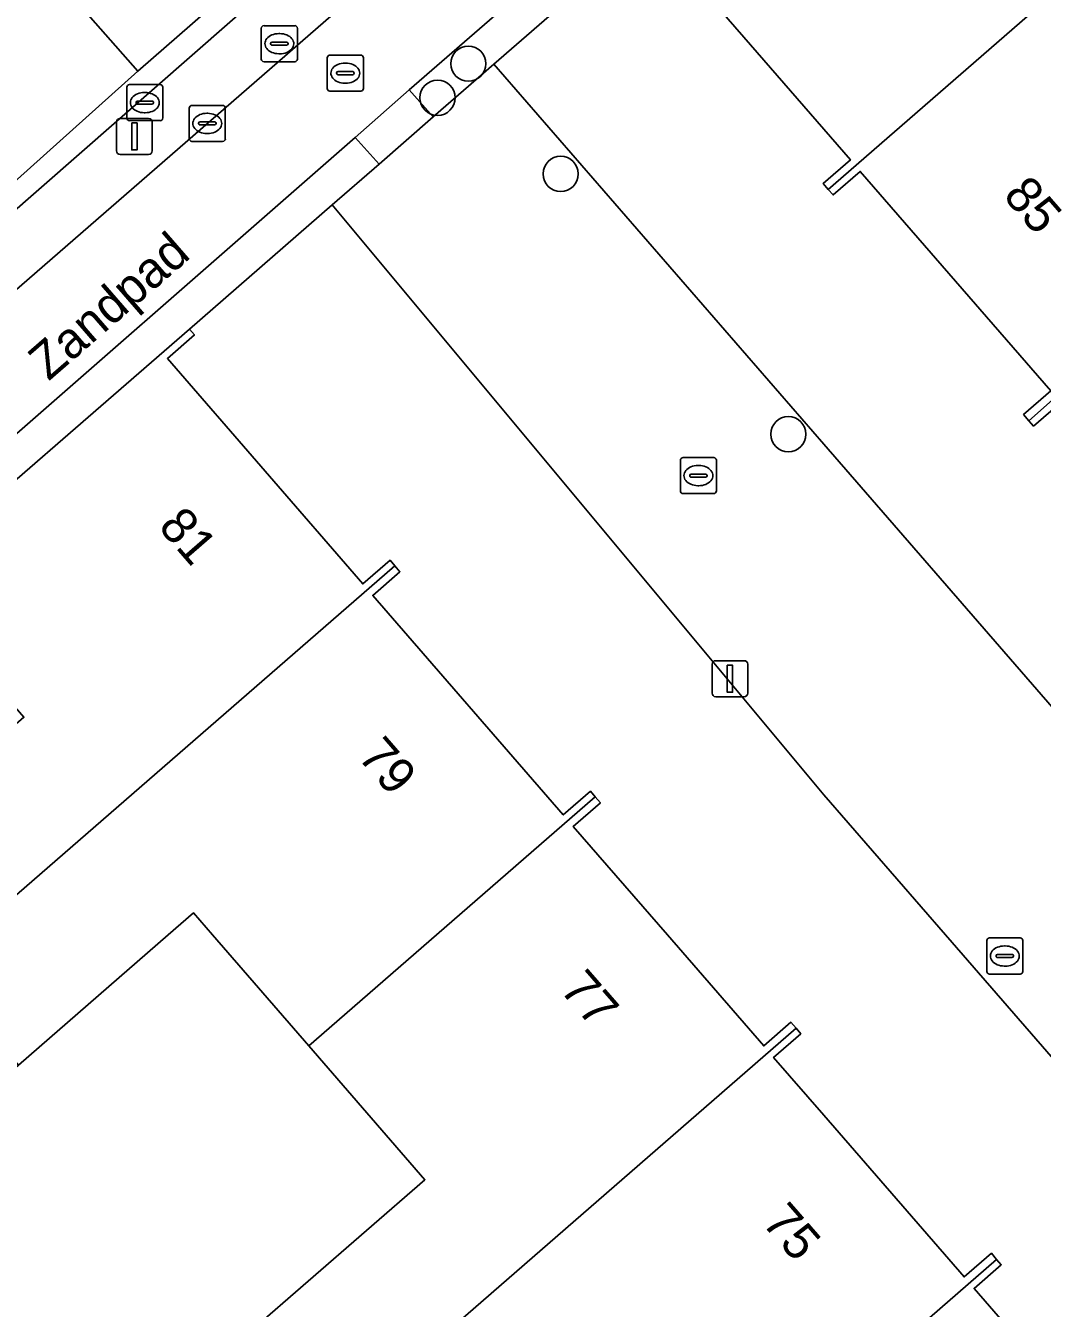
# Model space of a CAD drawing. Extents: x 155887 to 156869, y 383880 to 384678.
# Drawn here: x 156477.84 to 156506.07, y 384239.64 to 384275.23 of the extents above; entities that cross this region are included whole.
import ezdxf

# ---------------------------------------------------------------- set-up
doc = ezdxf.new("R2010")
doc.units = 0
for name, color, linetype in [('IMGEO_Berm_halfverhard', 7, 'Continuous'), ('IMGEO_Boom', 7, 'Continuous'), ('IMGEO_Brandkraan', 7, 'Continuous'), ('IMGEO_Erf', 7, 'Continuous'), ('IMGEO_Fietspad_gesloten', 7, 'Continuous'), ('IMGEO_Groenvoorziening', 7, 'Continuous'), ('IMGEO_Haag', 7, 'Continuous'), ('IMGEO_Kolk', 7, 'Continuous'), ('IMGEO_Lichtmast', 7, 'Continuous'), ('IMGEO_Openbare_ruimte_label', 7, 'Continuous'), ('IMGEO_Pand', 7, 'Continuous'), ('IMGEO_Pand_nummerreeks', 7, 'Continuous'), ('IMGEO_Rijbaan_lokaal_open', 7, 'Continuous'), ('IMGEO_Rioolput', 7, 'Continuous'), ('IMGEO_Voetpad_open', 7, 'Continuous')]:
    doc.layers.add(name, color=color, linetype=linetype)

msp = doc.modelspace()

# ---------------------------------------------------------------- linework, layer by layer
at = {"layer": 'IMGEO_Berm_halfverhard'}
msp.add_lwpolyline([(156498.153, 384288.165), (156497.799, 384288.602), (156497.575, 384288.467), (156480.951, 384273.973), (156475.801, 384269.358), (156476.18, 384268.924)], close=True, dxfattribs=at)
at = {"layer": 'IMGEO_Boom'}
for centre in [(156490.13, 384274.178), (156489.276, 384273.232), (156492.696, 384271.12), (156499.017, 384263.896)]:
    msp.add_circle(centre, 0.489, dxfattribs=at)
at = {"layer": 'IMGEO_Brandkraan'}
for p, q in [((156504.526, 384248.989), (156504.526, 384249.841)), ((156504.601, 384249.915), (156505.453, 384249.915)), ((156505.527, 384249.841), (156505.527, 384248.989)), ((156505.014, 384249.695), (156505.039, 384249.695)), ((156504.785, 384249.409), (156504.785, 384249.421)), ((156505.223, 384249.372), (156504.825, 384249.372)), ((156504.828, 384249.458), (156505.226, 384249.458)), ((156505.037, 384249.135), (156505.012, 384249.135)), ((156505.269, 384249.421), (156505.269, 384249.409)), ((156505.453, 384248.915), (156504.601, 384248.915))]:
    msp.add_line(p, q, dxfattribs=at)
for points in [[(156504.526, 384248.989), (156504.526, 384249.841)], [(156504.601, 384249.915), (156505.453, 384249.915)], [(156505.527, 384249.841), (156505.527, 384248.989)], [(156505.453, 384248.915), (156504.601, 384248.915)]]:
    msp.add_lwpolyline(points, dxfattribs=at)
for centre, radius, start, end in [((156504.603, 384249.839), 0.0765, 91.552, 178.448), ((156504.603, 384249.839), 0.0765, 91.552, 178.448), ((156505.451, 384249.839), 0.0765, 1.552, 88.448), ((156505.451, 384249.839), 0.0765, 1.552, 88.448), ((156504.825, 384249.418), 0.0403, 85.8775, 175.7526), ((156504.822, 384249.408), 0.0366, 178.938, 274.7102), ((156505.226, 384249.415), 0.043, 264.8664, 352.4533), ((156505.23, 384249.42), 0.0386, 1.7309, 96.639), ((156504.603, 384248.991), 0.0765, 181.552, 268.448), ((156504.603, 384248.991), 0.0765, 181.552, 268.448), ((156505.451, 384248.991), 0.0765, 271.552, 358.448), ((156505.451, 384248.991), 0.0765, 271.552, 358.448)]:
    msp.add_arc(centre, radius, start, end, dxfattribs=at)
for centre, major_axis, ratio, start_param, end_param in [((156505.013, 384249.415), (-0.387, 0.002), 0.722429, 4.712389, 7.853982), ((156505.038, 384249.415), (-0.39, 0.002), 0.717154, 1.570796, 4.712389)]:
    msp.add_ellipse(centre, major_axis=major_axis, ratio=ratio, start_param=start_param, end_param=end_param, dxfattribs=at)
at = {"layer": 'IMGEO_Erf'}
for points in [[(156506.58, 384264.777), (156505.825, 384264.122), (156505.697, 384264.269), (156505.549, 384264.439), (156506.305, 384265.095), (156501.015, 384271.19), (156500.259, 384270.534), (156500.123, 384270.691), (156499.983, 384270.852), (156500.738, 384271.508), (156500, 384272.358), (156495.309, 384277.762), (156494.545, 384277.1), (156494.4, 384277.267), (156490.842, 384274.169), (156500, 384263.622), (156511.827, 384250)], [(156519.712, 384231.205), (156503.377, 384250), (156500, 384253.885), (156486.485, 384270.099), (156486.351, 384270.258), (156482.386, 384266.814), (156482.528, 384266.65), (156481.774, 384265.993), (156487.202, 384259.741), (156487.957, 384260.397), (156488.094, 384260.24), (156488.233, 384260.079), (156487.477, 384259.423), (156492.767, 384253.33), (156493.522, 384253.986), (156493.656, 384253.832), (156493.798, 384253.668), (156493.043, 384253.013), (156495.659, 384250), (156498.332, 384246.92), (156499.087, 384247.576), (156499.231, 384247.41), (156499.363, 384247.258), (156498.608, 384246.602), (156500, 384244.999), (156503.898, 384240.509), (156504.653, 384241.164), (156504.799, 384240.996), (156504.929, 384240.846), (156504.174, 384240.191), (156509.463, 384234.099)]]:
    msp.add_lwpolyline(points, dxfattribs=at)
msp.add_lwpolyline([(156479.114, 384234.691), (156484.066, 384238.989), (156488.927, 384243.208), (156485.703, 384246.922), (156483.032, 384250), (156482.503, 384250.609), (156481.801, 384250), (156477.64, 384246.388), (156472.69, 384242.092), (156475.895, 384238.399)], close=True, dxfattribs=at)
at = {"layer": 'IMGEO_Fietspad_gesloten'}
for points in [[(156648.55, 384416.417), (156603.807, 384377.588), (156601.828, 384375.893), (156557.079, 384337.043), (156554.933, 384335.268), (156551.774, 384332.513), (156513.461, 384299.101), (156507.808, 384294.187), (156504.978, 384291.727), (156500, 384287.4), (156473.684, 384264.525)], [(156475.218, 384261.843), (156486.985, 384272.131), (156488.489, 384273.45), (156500, 384283.446), (156507.78, 384290.202), (156508.941, 384291.208), (156509.588, 384291.772), (156511.459, 384293.409), (156514.691, 384296.154), (156515.48, 384296.862), (156553.811, 384330.161), (156554.603, 384330.849), (156557.035, 384332.96), (156558.966, 384334.66)]]:
    msp.add_lwpolyline(points, dxfattribs=at)
at = {"layer": 'IMGEO_Groenvoorziening'}
for points in [[(156500, 384282.129), (156502.368, 384284.184), (156508.433, 384289.454), (156507.78, 384290.202), (156500, 384283.446), (156488.489, 384273.45), (156489.152, 384272.701), (156490.842, 384274.169), (156494.4, 384277.267), (156495.163, 384277.931)], [(156474.433, 384259.907), (156482.386, 384266.814), (156486.351, 384270.258), (156487.652, 384271.39), (156486.985, 384272.131), (156475.218, 384261.843), (156461.558, 384250), (156450.764, 384240.642), (156451.452, 384239.846), (156453.061, 384241.329), (156456.692, 384244.48), (156463.052, 384250), (156464.634, 384251.373)]]:
    msp.add_lwpolyline(points, close=True, dxfattribs=at)
msp.add_lwpolyline([(156472.862, 384265.528), (156476.429, 384268.53), (156476.18, 384268.924), (156475.801, 384269.358), (156480.951, 384273.973), (156479.021, 384276.176)], dxfattribs=at)
at = {"layer": 'IMGEO_Haag'}
for points in [[(156500, 384282.129), (156502.368, 384284.184), (156508.433, 384289.454), (156507.78, 384290.202), (156500, 384283.446), (156488.489, 384273.45), (156489.152, 384272.701), (156490.842, 384274.169), (156494.4, 384277.267), (156495.163, 384277.931)], [(156474.433, 384259.907), (156482.386, 384266.814), (156486.351, 384270.258), (156487.652, 384271.39), (156486.985, 384272.131), (156475.218, 384261.843), (156461.558, 384250), (156450.764, 384240.642), (156451.452, 384239.846), (156453.061, 384241.329), (156456.692, 384244.48), (156463.052, 384250), (156464.634, 384251.373)]]:
    msp.add_lwpolyline(points, close=True, dxfattribs=at)
at = {"layer": 'IMGEO_Kolk'}
for p, q in [((156480.648, 384272.671), (156480.648, 384273.523)), ((156480.723, 384273.597), (156481.575, 384273.597)), ((156481.136, 384273.377), (156481.161, 384273.377)), ((156481.649, 384273.523), (156481.649, 384272.671)), ((156480.907, 384273.091), (156480.907, 384273.103)), ((156481.345, 384273.054), (156480.947, 384273.054)), ((156480.95, 384273.14), (156481.348, 384273.14)), ((156481.391, 384273.103), (156481.391, 384273.091)), ((156481.159, 384272.817), (156481.134, 384272.817)), ((156481.575, 384272.597), (156480.723, 384272.597)), ((156496.018, 384262.321), (156496.018, 384263.173)), ((156496.093, 384263.247), (156496.945, 384263.247)), ((156496.506, 384263.027), (156496.531, 384263.027)), ((156497.019, 384263.173), (156497.019, 384262.321)), ((156496.277, 384262.741), (156496.277, 384262.753)), ((156496.715, 384262.704), (156496.317, 384262.704)), ((156496.32, 384262.79), (156496.718, 384262.79)), ((156496.761, 384262.753), (156496.761, 384262.741)), ((156496.529, 384262.467), (156496.504, 384262.467)), ((156496.945, 384262.247), (156496.093, 384262.247))]:
    msp.add_line(p, q, dxfattribs=at)
for points in [[(156480.648, 384272.671), (156480.648, 384273.523)], [(156480.723, 384273.597), (156481.575, 384273.597)], [(156481.649, 384273.523), (156481.649, 384272.671)], [(156481.575, 384272.597), (156480.723, 384272.597)], [(156496.018, 384262.321), (156496.018, 384263.173)], [(156496.093, 384263.247), (156496.945, 384263.247)], [(156497.019, 384263.173), (156497.019, 384262.321)], [(156496.945, 384262.247), (156496.093, 384262.247)]]:
    msp.add_lwpolyline(points, dxfattribs=at)
for centre, radius, start, end in [((156480.725, 384273.521), 0.0765, 91.552, 178.448), ((156480.725, 384273.521), 0.0765, 91.552, 178.448), ((156481.573, 384273.521), 0.0765, 1.552, 88.448), ((156481.573, 384273.521), 0.0765, 1.552, 88.448), ((156480.947, 384273.1), 0.0403, 85.8775, 175.7526), ((156480.944, 384273.09), 0.0366, 178.938, 274.7102), ((156481.348, 384273.097), 0.043, 264.8664, 352.4533), ((156481.352, 384273.102), 0.0386, 1.7309, 96.639), ((156480.725, 384272.673), 0.0765, 181.552, 268.448), ((156480.725, 384272.673), 0.0765, 181.552, 268.448), ((156481.573, 384272.673), 0.0765, 271.552, 358.448), ((156481.573, 384272.673), 0.0765, 271.552, 358.448), ((156496.095, 384263.171), 0.0765, 91.552, 178.448), ((156496.095, 384263.171), 0.0765, 91.552, 178.448), ((156496.943, 384263.171), 0.0765, 1.552, 88.448), ((156496.943, 384263.171), 0.0765, 1.552, 88.448), ((156496.317, 384262.75), 0.0403, 85.8775, 175.7526), ((156496.314, 384262.74), 0.0366, 178.938, 274.7102), ((156496.718, 384262.747), 0.043, 264.8664, 352.4533), ((156496.722, 384262.752), 0.0386, 1.7309, 96.639), ((156496.095, 384262.323), 0.0765, 181.552, 268.448), ((156496.095, 384262.323), 0.0765, 181.552, 268.448), ((156496.943, 384262.323), 0.0765, 271.552, 358.448), ((156496.943, 384262.323), 0.0765, 271.552, 358.448)]:
    msp.add_arc(centre, radius, start, end, dxfattribs=at)
for centre, major_axis, ratio, start_param, end_param in [((156481.135, 384273.097), (-0.387, 0.002), 0.722429, 4.712389, 7.853982), ((156481.16, 384273.097), (-0.39, 0.002), 0.717154, 1.570796, 4.712389), ((156496.505, 384262.747), (-0.387, 0.002), 0.722429, 4.712389, 7.853982), ((156496.53, 384262.747), (-0.39, 0.002), 0.717154, 1.570796, 4.712389)]:
    msp.add_ellipse(centre, major_axis=major_axis, ratio=ratio, start_param=start_param, end_param=end_param, dxfattribs=at)
at = {"layer": 'IMGEO_Lichtmast'}
for p, q in [((156480.464, 384272.66), (156481.254, 384272.66)), ((156481.254, 384272.66), (156480.464, 384272.66)), ((156480.364, 384271.76), (156480.364, 384272.56)), ((156480.364, 384272.56), (156480.364, 384271.76)), ((156481.354, 384272.56), (156481.354, 384271.76)), ((156481.354, 384271.76), (156481.354, 384272.56)), ((156481.254, 384271.66), (156480.464, 384271.66)), ((156480.464, 384271.66), (156481.254, 384271.66)), ((156496.899, 384256.711), (156496.899, 384257.511)), ((156496.899, 384257.511), (156496.899, 384256.711)), ((156496.999, 384257.611), (156497.789, 384257.611)), ((156497.789, 384257.611), (156496.999, 384257.611)), ((156497.889, 384257.511), (156497.889, 384256.711)), ((156497.889, 384256.711), (156497.889, 384257.511)), ((156497.789, 384256.611), (156496.999, 384256.611)), ((156496.999, 384256.611), (156497.789, 384256.611))]:
    msp.add_line(p, q, dxfattribs=at)
for points in [[(156480.784, 384272.535), (156480.934, 384272.535), (156480.934, 384271.785), (156480.784, 384271.785), (156480.784, 384272.535)], [(156497.319, 384257.486), (156497.469, 384257.486), (156497.469, 384256.736), (156497.319, 384256.736), (156497.319, 384257.486)]]:
    msp.add_lwpolyline(points, dxfattribs=at)
for centre, start, end in [((156480.464, 384272.56), 90, 180), ((156480.464, 384272.56), 90, 180), ((156481.254, 384272.56), 0, 90), ((156481.254, 384272.56), 360, 90), ((156480.464, 384271.76), 180, 270), ((156480.464, 384271.76), 180, 270), ((156481.254, 384271.76), 270, 0), ((156481.254, 384271.76), 270, 0), ((156496.999, 384257.511), 90, 180), ((156496.999, 384257.511), 90, 180), ((156497.789, 384257.511), 0, 90), ((156497.789, 384257.511), 360, 90), ((156496.999, 384256.711), 180, 270), ((156496.999, 384256.711), 180, 270), ((156497.789, 384256.711), 270, 0), ((156497.789, 384256.711), 270, 0)]:
    msp.add_arc(centre, 0.1, start, end, dxfattribs=at)
at = {"layer": 'IMGEO_Pand'}
for points in [[(156500, 384282.129), (156495.163, 384277.931), (156494.4, 384277.267), (156494.545, 384277.1), (156495.309, 384277.762), (156500, 384272.358), (156500.738, 384271.508), (156499.983, 384270.852), (156500.123, 384270.691), (156513.015, 384281.895), (156510.637, 384284.635), (156505.698, 384280.347), (156502.368, 384284.184)], [(156505.697, 384264.269), (156513.583, 384271.263), (156510.418, 384274.91), (156515.357, 384279.198), (156513.015, 384281.895), (156500.123, 384270.691), (156500.259, 384270.534), (156501.015, 384271.19), (156506.305, 384265.095), (156505.549, 384264.439)], [(156505.697, 384264.269), (156505.825, 384264.122), (156506.58, 384264.777), (156511.872, 384258.682), (156511.116, 384258.026), (156511.266, 384257.853), (156524.16, 384269.056), (156521.781, 384271.797), (156516.842, 384267.509), (156513.583, 384271.263)], [(156482.386, 384266.814), (156474.433, 384259.907), (156477.79, 384256.039), (156472.925, 384251.817), (156474.503, 384250), (156475.277, 384249.109), (156476.303, 384250), (156488.094, 384260.24), (156487.957, 384260.397), (156487.202, 384259.741), (156481.774, 384265.993), (156482.528, 384266.65)], [(156477.64, 384246.388), (156481.801, 384250), (156482.503, 384250.609), (156483.032, 384250), (156485.703, 384246.922), (156489.246, 384250), (156493.656, 384253.832), (156493.522, 384253.986), (156492.767, 384253.33), (156487.477, 384259.423), (156488.233, 384260.079), (156488.094, 384260.24), (156476.303, 384250), (156475.277, 384249.109)], [(156486.421, 384236.278), (156499.231, 384247.41), (156499.087, 384247.576), (156498.332, 384246.92), (156495.659, 384250), (156493.043, 384253.013), (156493.798, 384253.668), (156493.656, 384253.832), (156489.246, 384250), (156485.703, 384246.922), (156488.927, 384243.208), (156484.066, 384238.989)], [(156486.421, 384236.278), (156488.777, 384233.564), (156493.635, 384237.78), (156496.844, 384234.082), (156500, 384236.825), (156504.799, 384240.996), (156504.653, 384241.164), (156503.898, 384240.509), (156500, 384244.999), (156498.608, 384246.602), (156499.363, 384247.258), (156499.231, 384247.41)], [(156504.799, 384240.996), (156500, 384236.825), (156496.844, 384234.082), (156500, 384230.446), (156500, 384230.329), (156495.203, 384226.165), (156497.561, 384223.45), (156500, 384225.57), (156510.368, 384234.581), (156510.218, 384234.754), (156509.463, 384234.099), (156504.174, 384240.191), (156504.929, 384240.846)]]:
    msp.add_lwpolyline(points, close=True, dxfattribs=at)
at = {"layer": 'IMGEO_Rijbaan_lokaal_open'}
msp.add_lwpolyline([(156500, 384263.622), (156490.842, 384274.169), (156489.152, 384272.701), (156487.652, 384271.39), (156486.351, 384270.258), (156486.485, 384270.099), (156500, 384253.885), (156503.377, 384250), (156519.712, 384231.205), (156524.533, 384235.366), (156511.827, 384250)], close=True, dxfattribs=at)
at = {"layer": 'IMGEO_Rioolput'}
for p, q in [((156484.383, 384274.307), (156484.383, 384275.159)), ((156484.458, 384275.233), (156485.31, 384275.233)), ((156485.384, 384275.159), (156485.384, 384274.307)), ((156484.685, 384274.776), (156485.083, 384274.776)), ((156484.871, 384275.013), (156484.896, 384275.013)), ((156484.642, 384274.727), (156484.642, 384274.739)), ((156485.08, 384274.69), (156484.682, 384274.69)), ((156484.894, 384274.453), (156484.869, 384274.453)), ((156485.126, 384274.739), (156485.126, 384274.727)), ((156486.29, 384274.416), (156487.142, 384274.416)), ((156485.31, 384274.233), (156484.458, 384274.233)), ((156486.215, 384273.49), (156486.215, 384274.342)), ((156486.703, 384274.196), (156486.728, 384274.196)), ((156487.216, 384274.342), (156487.216, 384273.49)), ((156486.474, 384273.91), (156486.474, 384273.922)), ((156486.912, 384273.873), (156486.514, 384273.873)), ((156486.517, 384273.959), (156486.915, 384273.959)), ((156486.958, 384273.922), (156486.958, 384273.91)), ((156487.142, 384273.416), (156486.29, 384273.416)), ((156486.726, 384273.636), (156486.701, 384273.636)), ((156482.458, 384273.021), (156483.31, 384273.021)), ((156482.383, 384272.095), (156482.383, 384272.947)), ((156482.871, 384272.801), (156482.896, 384272.801)), ((156483.384, 384272.947), (156483.384, 384272.095)), ((156482.642, 384272.515), (156482.642, 384272.527)), ((156483.08, 384272.478), (156482.682, 384272.478)), ((156482.685, 384272.564), (156483.083, 384272.564)), ((156483.126, 384272.527), (156483.126, 384272.515)), ((156483.31, 384272.021), (156482.458, 384272.021)), ((156482.894, 384272.241), (156482.869, 384272.241))]:
    msp.add_line(p, q, dxfattribs=at)
for points in [[(156484.383, 384274.307), (156484.383, 384275.159)], [(156484.458, 384275.233), (156485.31, 384275.233)], [(156485.384, 384275.159), (156485.384, 384274.307)], [(156486.29, 384274.416), (156487.142, 384274.416)], [(156485.31, 384274.233), (156484.458, 384274.233)], [(156486.215, 384273.49), (156486.215, 384274.342)], [(156487.216, 384274.342), (156487.216, 384273.49)], [(156487.142, 384273.416), (156486.29, 384273.416)], [(156482.458, 384273.021), (156483.31, 384273.021)], [(156482.383, 384272.095), (156482.383, 384272.947)], [(156483.384, 384272.947), (156483.384, 384272.095)], [(156483.31, 384272.021), (156482.458, 384272.021)]]:
    msp.add_lwpolyline(points, dxfattribs=at)
for centre, radius, start, end in [((156484.46, 384275.157), 0.0765, 91.552, 178.448), ((156484.46, 384275.157), 0.0765, 91.552, 178.448), ((156485.308, 384275.157), 0.0765, 1.552, 88.448), ((156485.308, 384275.157), 0.0765, 1.552, 88.448), ((156484.682, 384274.736), 0.0403, 85.8775, 175.7526), ((156485.087, 384274.738), 0.0386, 1.7309, 96.639), ((156484.679, 384274.726), 0.0366, 178.938, 274.7102), ((156485.083, 384274.733), 0.043, 264.8664, 352.4533), ((156486.292, 384274.34), 0.0765, 91.552, 178.448), ((156486.292, 384274.34), 0.0765, 91.552, 178.448), ((156487.14, 384274.34), 0.0765, 1.552, 88.448), ((156487.14, 384274.34), 0.0765, 1.552, 88.448), ((156484.46, 384274.309), 0.0765, 181.552, 268.448), ((156484.46, 384274.309), 0.0765, 181.552, 268.448), ((156485.308, 384274.309), 0.0765, 271.552, 358.448), ((156485.308, 384274.309), 0.0765, 271.552, 358.448), ((156486.514, 384273.919), 0.0403, 85.8775, 175.7526), ((156486.511, 384273.909), 0.0366, 178.938, 274.7102), ((156486.915, 384273.916), 0.043, 264.8664, 352.4533), ((156486.919, 384273.921), 0.0386, 1.7309, 96.639), ((156486.292, 384273.492), 0.0765, 181.552, 268.448), ((156486.292, 384273.492), 0.0765, 181.552, 268.448), ((156487.14, 384273.492), 0.0765, 271.552, 358.448), ((156487.14, 384273.492), 0.0765, 271.552, 358.448), ((156482.46, 384272.945), 0.0765, 91.552, 178.448), ((156482.46, 384272.945), 0.0765, 91.552, 178.448), ((156483.308, 384272.945), 0.0765, 1.552, 88.448), ((156483.308, 384272.945), 0.0765, 1.552, 88.448), ((156482.682, 384272.524), 0.0403, 85.8775, 175.7526), ((156482.679, 384272.514), 0.0366, 178.938, 274.7102), ((156483.083, 384272.521), 0.043, 264.8664, 352.4533), ((156483.087, 384272.526), 0.0386, 1.7309, 96.639), ((156482.46, 384272.097), 0.0765, 181.552, 268.448), ((156482.46, 384272.097), 0.0765, 181.552, 268.448), ((156483.308, 384272.097), 0.0765, 271.552, 358.448), ((156483.308, 384272.097), 0.0765, 271.552, 358.448)]:
    msp.add_arc(centre, radius, start, end, dxfattribs=at)
for centre, major_axis, ratio, start_param, end_param in [((156484.87, 384274.733), (-0.387, 0.002), 0.722429, 4.712389, 7.853982), ((156484.895, 384274.733), (-0.39, 0.002), 0.717154, 1.570796, 4.712389), ((156486.702, 384273.916), (-0.387, 0.002), 0.722429, 4.712389, 7.853982), ((156486.727, 384273.916), (-0.39, 0.002), 0.717154, 1.570796, 4.712389), ((156482.87, 384272.521), (-0.387, 0.002), 0.722429, 4.712389, 7.853982), ((156482.895, 384272.521), (-0.39, 0.002), 0.717154, 1.570796, 4.712389)]:
    msp.add_ellipse(centre, major_axis=major_axis, ratio=ratio, start_param=start_param, end_param=end_param, dxfattribs=at)
at = {"layer": 'IMGEO_Voetpad_open'}
for points in [[(156500, 384287.4), (156504.978, 384291.727), (156503.8, 384293.099), (156500, 384289.779), (156498.153, 384288.165), (156476.18, 384268.924), (156476.429, 384268.53), (156472.862, 384265.528)], [(156473.684, 384264.525), (156500, 384287.4)]]:
    msp.add_lwpolyline(points, dxfattribs=at)
for points in [[(156497.575, 384288.467), (156495.648, 384290.69), (156491.155, 384286.774), (156483.199, 384279.838), (156481.672, 384278.5), (156479.021, 384276.176), (156480.951, 384273.973)], [(156489.152, 384272.701), (156488.489, 384273.45), (156486.985, 384272.131), (156487.652, 384271.39)]]:
    msp.add_lwpolyline(points, close=True, dxfattribs=at)

# ---------------------------------------------------------------- texts
at = {"layer": 'IMGEO_Openbare_ruimte_label'}
msp.add_text('Zandpad', height=1, rotation=40.9865, dxfattribs=at).set_placement((156478.477, 384265.355))
at = {"layer": 'IMGEO_Pand_nummerreeks'}
for s, rotation, p in [('85', 310.9598, (156504.951, 384270.499)), ('81', 310.9624, (156481.493, 384261.314)), ('79', 310.9624, (156487.032, 384254.934)), ('77', 310.9624, (156492.645, 384248.469)), ('75', 310.9624, (156498.257, 384242.004))]:
    msp.add_text(s, height=1, rotation=rotation, dxfattribs=at).set_placement(p)

doc.saveas('drawing.dxf')
